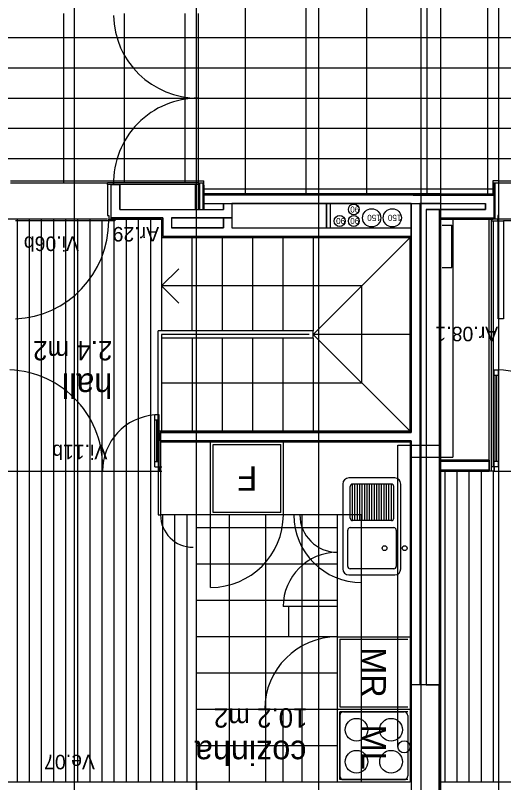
# Model space of a CAD drawing. Extents: x 1248 to 1356, y -443 to -224.
# Drawn here: x 1308.12 to 1312.15, y -243.58 to -237.24 of the extents above; entities that cross this region are included whole.
import ezdxf

# ---------------------------------------------------------------- set-up
doc = ezdxf.new("R2010")
doc.units = 0
for name, color, linetype in [('corte', 7, 'Continuous'), ('estereoctomias', 7, 'Continuous'), ('Level 1', 7, 'Continuous'), ('Level 10', 7, 'Continuous'), ('Level 11', 7, 'Continuous'), ('Level 13', 7, 'Continuous'), ('Level 2', 7, 'Continuous'), ('Level 3', 7, 'Continuous'), ('Level 36', 7, 'Continuous'), ('Level 4', 7, 'Continuous'), ('Level 40', 7, 'Continuous'), ('Level 41', 7, 'Continuous'), ('Level 59', 7, 'Continuous'), ('Level 60', 7, 'Continuous'), ('mob-fixo', 7, 'Continuous'), ('projeccao', 7, 'Continuous'), ('revestimentos', 7, 'Continuous'), ('vermelhos-cont', 7, 'Continuous'), ('vermelhos-tracej', 7, 'Continuous')]:
    doc.layers.add(name, color=color, linetype=linetype)

msp = doc.modelspace()

# ---------------------------------------------------------------- linework, layer by layer
at = {"layer": 'corte'}
for p, q in [((1308.9119, -238.914), (1308.9119, -238.639)), ((1308.9819, -238.844), (1308.9819, -238.639)), ((1309.6769, -238.7963), (1309.8383, -238.7963)), ((1310.689, -238.7963), (1310.689, -238.9963)), ((1310.719, -238.7963), (1310.719, -238.9963)), ((1311.389, -238.7963), (1311.389, -240.6863)), ((1311.459, -238.7963), (1311.459, -242.7713)), ((1308.9819, -238.844), (1309.8383, -238.844)), ((1311.5119, -238.844), (1311.5119, -242.7713)), ((1311.6219, -243.914), (1311.6219, -238.844)), ((1308.9119, -238.914), (1309.3383, -238.914)), ((1309.4083, -238.914), (1309.8383, -238.914)), ((1309.9083, -238.9963), (1311.389, -238.9963)), ((1309.9083, -238.9963), (1311.3334, -238.9963)), ((1309.9083, -238.9963), (1311.3334, -238.9963)), ((1311.389, -240.7563), (1311.389, -243.584))]:
    msp.add_line(p, q, dxfattribs=at)
msp.add_lwpolyline([(1311.389, -243.7713), (1311.619, -243.7713), (1311.619, -242.7713), (1311.389, -242.7713)], close=True, dxfattribs=at)
at = {"layer": 'estereoctomias'}
for p, q in [((1308.0819, -238.624), (1308.8819, -238.624)), ((1312.1119, -238.624), (1312.9119, -238.624))]:
    msp.add_line(p, q, dxfattribs=at)
for points in [[(1311.389, -239.0663), (1309.3383, -239.0663), (1309.3383, -238.914), (1308.9119, -238.914), (1308.9119, -238.639), (1308.9819, -238.639), (1308.9819, -238.844), (1309.8383, -238.844), (1309.8383, -238.7963), (1309.9083, -238.7963), (1309.9083, -238.914), (1309.4083, -238.914), (1309.4083, -238.9963), (1309.8383, -238.9963), (1309.8383, -238.914), (1309.9083, -238.914), (1309.9083, -238.9963), (1310.689, -238.9963), (1310.689, -238.7963), (1310.719, -238.7963), (1310.719, -238.9963), (1311.389, -238.9963)], [(1309.6769, -238.7263), (1309.6769, -238.7963), (1312.0019, -238.7963), (1312.0019, -238.844), (1311.6219, -238.844), (1311.6219, -238.914), (1312.0719, -238.914), (1312.0719, -238.7263)], [(1311.459, -242.7713), (1311.389, -242.7713), (1311.389, -240.7563), (1309.319, -240.7563), (1309.319, -240.6863), (1311.389, -240.6863), (1311.389, -238.7963), (1311.6334, -238.7963), (1311.459, -238.7963), (1311.459, -242.7713)], [(1311.5119, -242.7713), (1311.6219, -242.7713), (1311.6219, -240.9963), (1312.0319, -240.9963), (1312.0319, -240.9263), (1311.6219, -240.9263), (1311.6219, -238.844), (1311.5119, -238.844)]]:
    msp.add_lwpolyline(points, close=True, dxfattribs=at)
at = {"layer": 'Level 1'}
for p, q in [((1308.9819, -238.639), (1308.9119, -238.639)), ((1309.6769, -238.7263), (1309.6769, -238.7963)), ((1311.6334, -238.7263), (1309.6769, -238.7263)), ((1311.4038, -238.7263), (1312.0719, -238.7263)), ((1312.0719, -238.924), (1312.0719, -238.7163)), ((1309.8383, -238.7963), (1309.8383, -238.844)), ((1311.389, -238.7963), (1309.9083, -238.7963)), ((1309.9083, -238.7963), (1309.9083, -238.9963)), ((1311.459, -238.7963), (1312.0019, -238.7963)), ((1312.0019, -238.844), (1312.0019, -238.7963)), ((1311.5119, -238.844), (1312.0019, -238.844)), ((1309.3383, -238.914), (1309.3383, -239.0663)), ((1309.4083, -238.914), (1309.4083, -238.9963)), ((1309.8383, -238.914), (1309.8383, -238.9963)), ((1311.6219, -238.914), (1312.0719, -238.914)), ((1309.8383, -238.9963), (1309.4083, -238.9963)), ((1311.389, -239.0663), (1309.3383, -239.0663)), ((1309.319, -240.6863), (1309.319, -240.7563)), ((1311.389, -240.6863), (1309.319, -240.6863)), ((1311.389, -240.7563), (1309.319, -240.7563)), ((1312.0319, -240.9263), (1311.6219, -240.9263)), ((1312.0319, -240.9163), (1312.0319, -241.0063)), ((1311.6219, -240.9963), (1312.0319, -240.9963))]:
    msp.add_line(p, q, dxfattribs=at)
at = {"layer": 'Level 10'}
for p, q in [((1310.0183, -237.1163), (1310.0183, -238.724)), ((1310.5183, -237.1163), (1310.5183, -238.724)), ((1311.0183, -237.124), (1311.0183, -238.724)), ((1311.5183, -237.1163), (1311.5183, -238.724)), ((1312.0183, -237.1163), (1312.0183, -238.724)), ((1308.5183, -237.2259), (1308.5183, -238.624)), ((1309.0183, -237.2259), (1309.0183, -238.624)), ((1309.5183, -237.2259), (1309.5183, -238.624)), ((1296.6633, -237.424), (1318.1944, -237.424)), ((1299.1415, -237.674), (1318.1944, -237.674)), ((1299.1415, -237.924), (1318.1944, -237.924)), ((1299.1415, -238.174), (1318.1944, -238.174)), ((1296.6333, -238.424), (1309.5183, -238.424)), ((1309.5183, -238.424), (1318.1944, -238.424)), ((1309.6769, -238.674), (1312.0619, -238.674)), ((1308.8819, -238.924), (1308.0619, -238.924)), ((1308.1377, -243.574), (1308.1377, -238.924)), ((1308.2377, -243.574), (1308.2377, -238.924)), ((1308.3377, -243.574), (1308.3377, -238.924)), ((1308.4377, -243.574), (1308.4377, -238.924)), ((1308.5377, -243.574), (1308.5377, -238.924)), ((1308.6377, -243.574), (1308.6377, -238.924)), ((1308.7377, -243.574), (1308.7377, -238.924)), ((1308.8377, -243.574), (1308.8377, -238.939)), ((1308.9377, -243.574), (1308.9377, -238.924)), ((1309.0377, -243.574), (1309.0377, -238.924)), ((1309.1377, -243.574), (1309.1377, -238.924)), ((1309.2377, -240.7663), (1309.2377, -238.924)), ((1312.0677, -240.9713), (1312.0677, -238.939)), ((1312.9219, -238.924), (1312.0919, -238.924)), ((1309.2377, -243.574), (1309.2377, -240.7663)), ((1311.6677, -243.574), (1311.6677, -241.0063)), ((1311.7677, -243.574), (1311.7677, -241.0063)), ((1311.8677, -243.574), (1311.8677, -241.0063)), ((1311.9677, -243.574), (1311.9677, -241.0063)), ((1312.0677, -243.574), (1312.0677, -241.0063)), ((1309.3377, -243.574), (1309.3377, -241.3663)), ((1309.4377, -243.574), (1309.4377, -241.3663)), ((1309.5377, -243.574), (1309.5377, -241.3663)), ((1309.6173, -243.574), (1309.6173, -241.3663)), ((1309.8877, -243.574), (1309.8877, -241.3663)), ((1310.1877, -243.574), (1310.1877, -241.3663)), ((1310.4877, -243.574), (1310.4877, -241.3663)), ((1310.779, -241.474), (1309.6173, -241.474)), ((1310.779, -241.774), (1309.6173, -241.774)), ((1310.779, -242.074), (1309.6173, -242.074)), ((1310.779, -242.374), (1309.6173, -242.374)), ((1310.779, -242.674), (1309.6173, -242.674)), ((1310.779, -242.974), (1309.6173, -242.974)), ((1310.779, -243.274), (1309.6173, -243.274))]:
    msp.add_line(p, q, dxfattribs=at)
at = {"layer": 'Level 11'}
for p, q in [((1309.7527, -241.3463), (1309.7527, -240.7863)), ((1309.7527, -240.7863), (1310.3127, -240.7863)), ((1310.3127, -241.3463), (1310.3127, -240.7863)), ((1310.8841, -241.3939), (1310.8841, -241.1324)), ((1311.2241, -241.1124), (1310.9041, -241.1124)), ((1310.9041, -241.4139), (1310.9041, -241.1124)), ((1310.9241, -241.4139), (1310.9241, -241.1124)), ((1310.9441, -241.4139), (1310.9441, -241.1124)), ((1310.9641, -241.4139), (1310.9641, -241.1124)), ((1310.9841, -241.4139), (1310.9841, -241.1124)), ((1311.0041, -241.4139), (1311.0041, -241.1124)), ((1311.0241, -241.4139), (1311.0241, -241.1124)), ((1311.0441, -241.4139), (1311.0441, -241.1124)), ((1311.0641, -241.4139), (1311.0641, -241.1124)), ((1311.0841, -241.4139), (1311.0841, -241.1124)), ((1311.1041, -241.4139), (1311.1041, -241.1124)), ((1311.1241, -241.4139), (1311.1241, -241.1124)), ((1311.1441, -241.4139), (1311.1441, -241.1124)), ((1311.1641, -241.4139), (1311.1641, -241.1124)), ((1311.1841, -241.4139), (1311.1841, -241.1124)), ((1311.2041, -241.4139), (1311.2041, -241.1124)), ((1311.2241, -241.4139), (1311.2241, -241.1124)), ((1311.2441, -241.3939), (1311.2441, -241.1324)), ((1310.3127, -241.3463), (1309.7527, -241.3463)), ((1311.2241, -241.4139), (1310.9041, -241.4139)), ((1310.8841, -241.4724), (1311.2441, -241.4724)), ((1310.8641, -241.7924), (1310.8641, -241.4924)), ((1311.2641, -241.4924), (1311.2641, -241.7924)), ((1311.2441, -241.8124), (1310.8841, -241.8124)), ((1310.829, -242.9939), (1311.329, -242.9939)), ((1310.799, -243.0239), (1310.799, -243.5239)), ((1311.359, -243.0239), (1311.359, -243.5239)), ((1310.829, -243.5539), (1311.329, -243.5539))]:
    msp.add_line(p, q, dxfattribs=at)
for points in [[(1311.252, -241.0621), (1310.8736, -241.0621)], [(1310.8236, -241.1121), (1310.8236, -241.8136)], [(1311.302, -241.8136), (1311.302, -241.1121)], [(1310.8736, -241.8636), (1311.252, -241.8636)]]:
    msp.add_lwpolyline(points, dxfattribs=at)
for centre, radius in [((1311.1681, -241.6424), 0.0199), ((1311.3341, -241.6424), 0.0199), ((1310.9364, -243.1417), 0.0936), ((1311.2216, -243.1417), 0.0936), ((1310.9364, -243.406), 0.0936), ((1311.2216, -243.406), 0.0936)]:
    msp.add_circle(centre, radius, dxfattribs=at)
for centre, radius, start, end in [((1310.8736, -241.1121), 0.05, 90, 180), ((1311.252, -241.1121), 0.05, 0, 90), ((1310.9041, -241.1324), 0.02, 90, 180), ((1311.2241, -241.1324), 0.02, 360, 90), ((1310.9041, -241.3939), 0.02, 180, 270), ((1311.2241, -241.3939), 0.02, 270, 360), ((1310.8841, -241.4924), 0.02, 90, 180), ((1311.2441, -241.4924), 0.02, 360, 90), ((1310.8841, -241.7924), 0.02, 180, 270), ((1311.2441, -241.7924), 0.02, 270, 0), ((1310.8736, -241.8135), 0.05, 180, 270), ((1311.252, -241.8135), 0.05, 270, 0), ((1310.829, -243.0239), 0.03, 89.9999, 179.99991), ((1311.329, -243.0239), 0.03, 359.9998, 90.00015), ((1310.829, -243.5239), 0.03, 179.99998, 269.99995), ((1311.329, -243.5239), 0.03, 270.00001, 359.99979)]:
    msp.add_arc(centre, radius, start, end, dxfattribs=at)
at = {"layer": 'Level 13'}
for p, q in [((1308.8819, -238.639), (1308.8819, -238.624)), ((1308.9319, -238.624), (1308.8819, -238.624)), ((1309.6319, -238.624), (1308.9219, -238.624)), ((1309.6319, -238.624), (1308.9219, -238.624)), ((1309.6319, -238.624), (1308.9319, -238.624)), ((1308.9319, -238.639), (1308.9319, -238.624)), ((1309.6319, -238.624), (1309.6319, -238.609)), ((1309.6319, -238.609), (1309.6769, -238.609)), ((1309.6319, -238.639), (1309.6319, -238.624)), ((1309.6319, -238.624), (1309.6769, -238.624)), ((1309.6319, -238.844), (1309.6319, -238.624)), ((1309.6419, -238.624), (1309.6419, -238.844)), ((1309.6669, -238.624), (1309.6669, -238.844)), ((1309.6769, -238.624), (1309.6769, -238.609)), ((1309.6769, -238.644), (1309.6769, -238.624)), ((1312.0619, -238.609), (1312.0619, -238.7163)), ((1312.1119, -238.609), (1312.0619, -238.609)), ((1312.0619, -238.624), (1312.1119, -238.624)), ((1312.0719, -238.7163), (1312.0719, -238.624)), ((1312.0819, -238.924), (1312.0819, -238.624)), ((1312.1119, -238.624), (1312.1119, -238.609)), ((1312.1119, -238.895), (1312.1119, -238.624)), ((1308.8819, -238.639), (1308.8819, -238.895)), ((1309.6319, -238.639), (1308.8819, -238.639)), ((1308.9119, -238.924), (1308.9119, -238.639)), ((1309.6769, -238.644), (1309.6769, -238.844)), ((1308.8819, -238.895), (1308.8919, -238.895)), ((1308.8919, -238.895), (1308.8919, -238.924)), ((1312.0319, -240.9163), (1312.0319, -238.924)), ((1312.0519, -241.0063), (1312.0519, -238.924)), ((1312.0519, -241.0063), (1312.0519, -238.924)), ((1312.1119, -238.895), (1312.1019, -238.895)), ((1312.1019, -238.895), (1312.1019, -238.924)), ((1312.1069, -239.749), (1312.1069, -238.939)), ((1312.1069, -238.939), (1312.1509, -238.939)), ((1312.1509, -238.939), (1312.1509, -239.749)), ((1312.1509, -239.749), (1312.1069, -239.749)), ((1312.0739, -240.9713), (1312.0739, -240.1704)), ((1312.1089, -240.1704), (1312.0739, -240.1704)), ((1312.1089, -240.9713), (1312.1089, -240.1704)), ((1312.1089, -240.2154), (1312.0739, -240.2154)), ((1309.307, -240.541), (1309.272, -240.541)), ((1309.272, -240.9713), (1309.272, -240.541)), ((1309.307, -240.586), (1309.272, -240.586)), ((1309.307, -240.9713), (1309.307, -240.541)), ((1309.299, -240.6763), (1309.299, -241.3663)), ((1309.319, -240.6763), (1309.299, -240.6763)), ((1309.319, -240.6763), (1309.319, -241.3663)), ((1309.272, -240.9263), (1309.307, -240.9263)), ((1309.272, -240.9713), (1309.307, -240.9713)), ((1309.309, -240.9713), (1309.309, -241.0063)), ((1309.309, -240.9713), (1309.329, -240.9713)), ((1312.0719, -240.9713), (1312.0519, -240.9713)), ((1312.0719, -241.0063), (1312.0719, -240.9713)), ((1312.1089, -240.9263), (1312.0739, -240.9263)), ((1312.1089, -240.9713), (1312.0739, -240.9713)), ((1309.309, -241.0063), (1309.329, -241.0063)), ((1312.0519, -241.0063), (1312.0319, -241.0063)), ((1312.0719, -241.0063), (1312.0519, -241.0063)), ((1309.299, -241.3663), (1309.319, -241.3663))]:
    msp.add_line(p, q, dxfattribs=at)
for points in [[(1308.9419, -238.939), (1308.8919, -238.939), (1308.8919, -238.924), (1308.9419, -238.924)], [(1312.0519, -238.939), (1312.1019, -238.939), (1312.1019, -238.924), (1312.0519, -238.924)]]:
    msp.add_lwpolyline(points, close=True, dxfattribs=at)
at = {"layer": 'Level 2'}
for p, q in [((1309.3283, -239.0763), (1309.3283, -239.8463)), ((1309.5783, -239.0763), (1309.5783, -239.8463)), ((1309.8283, -239.0763), (1309.8283, -239.8463)), ((1310.0783, -239.0763), (1310.0783, -239.8463)), ((1310.3283, -239.0763), (1310.3283, -239.8463)), ((1310.579, -239.0763), (1310.579, -239.8463)), ((1310.579, -239.8763), (1311.379, -239.0763)), ((1309.4697, -239.3349), (1309.3283, -239.4763)), ((1309.4697, -239.6177), (1309.3283, -239.4763)), ((1310.979, -239.4763), (1309.3283, -239.4763)), ((1310.979, -239.4763), (1310.979, -240.2763)), ((1310.579, -239.8463), (1309.299, -239.8463)), ((1309.299, -240.6763), (1309.299, -239.8463)), ((1310.5466, -239.8763), (1309.3283, -239.8763)), ((1309.329, -240.6763), (1309.329, -239.8763)), ((1310.579, -239.9063), (1310.579, -239.8463)), ((1311.379, -239.8763), (1310.579, -239.8763)), ((1310.579, -239.8763), (1311.379, -240.6763)), ((1310.579, -239.9063), (1309.329, -239.9063)), ((1309.579, -239.9063), (1309.579, -240.6763)), ((1309.829, -239.9063), (1309.829, -240.6763)), ((1310.079, -239.9063), (1310.079, -240.6763)), ((1310.329, -239.9063), (1310.329, -240.6763)), ((1310.579, -239.9063), (1310.579, -240.6763)), ((1309.329, -240.2763), (1310.979, -240.2763)), ((1309.7327, -241.3663), (1309.7327, -240.7663)), ((1310.3327, -241.3663), (1310.3327, -240.7663)), ((1310.779, -241.3663), (1309.319, -241.3663)), ((1310.7377, -241.3663), (1309.4877, -241.3663)), ((1310.7377, -241.3663), (1309.4877, -241.3663)), ((1310.779, -243.574), (1310.779, -241.3663)), ((1309.6173, -243.574), (1307.6019, -243.574)), ((1313.6473, -243.574), (1311.6319, -243.574))]:
    msp.add_line(p, q, dxfattribs=at)
at = {"layer": 'Level 3'}
for p, q in [((1310.979, -241.3663), (1310.779, -241.3663)), ((1310.979, -243.574), (1310.979, -241.3663))]:
    msp.add_line(p, q, dxfattribs=at)
at = {"layer": 'Level 36'}
for p, q in [((1312.0904, -240.9263), (1312.0904, -240.2154)), ((1312.0924, -240.9263), (1312.0924, -240.2154)), ((1309.2885, -240.9263), (1309.2885, -240.586)), ((1309.2905, -240.9263), (1309.2905, -240.586))]:
    msp.add_line(p, q, dxfattribs=at)
at = {"layer": 'Level 4'}
for p, q in [((1309.6304, -237.2259), (1309.6304, -237.9259)), ((1309.6319, -238.624), (1309.6319, -237.924)), ((1308.0819, -238.609), (1309.6319, -238.609)), ((1312.1119, -238.609), (1313.6619, -238.609)), ((1309.6069, -238.844), (1309.6069, -238.639)), ((1308.8919, -238.939), (1308.1209, -238.939)), ((1312.9219, -238.939), (1312.1509, -238.939)), ((1311.6438, -238.974), (1311.7238, -238.974)), ((1311.7238, -239.324), (1311.7238, -238.974)), ((1311.6438, -239.324), (1311.7238, -239.324)), ((1309.6173, -241.6349), (1309.6173, -240.7663)), ((1309.307, -240.9713), (1309.307, -241.0063)), ((1312.0739, -240.9713), (1312.0739, -241.0063)), ((1308.0375, -241.0063), (1309.329, -241.0063)), ((1312.0719, -241.0063), (1313.2957, -241.0063)), ((1309.7327, -241.9663), (1309.7327, -241.3663)), ((1310.779, -242.1243), (1310.331, -242.1243)), ((1310.379, -242.374), (1310.379, -242.1243)), ((1310.7377, -242.374), (1310.379, -242.374)), ((1310.779, -242.374), (1311.379, -242.374)), ((1310.799, -242.394), (1311.359, -242.394)), ((1310.799, -242.394), (1310.799, -242.954)), ((1310.7377, -242.974), (1310.1377, -242.974)), ((1310.329, -242.974), (1310.329, -243.574)), ((1311.379, -242.974), (1310.779, -242.974)), ((1310.799, -242.954), (1311.359, -242.954)), ((1311.359, -242.994), (1310.799, -242.994)), ((1310.799, -243.554), (1310.799, -242.994)), ((1311.359, -243.554), (1310.799, -243.554))]:
    msp.add_line(p, q, dxfattribs=at)
for centre, radius, start, end in [((1309.6304, -237.2259), 0.7, 181.22786, 270), ((1309.6319, -238.624), 0.7, 90, 181.22786), ((1309.7327, -241.3663), 0.6, 270, 0), ((1310.979, -241.3663), 0.56, 180, 270), ((1310.779, -241.3663), 0.31, 180, 270), ((1310.779, -242.1243), 0.448, 90, 180), ((1310.779, -242.974), 0.6, 90, 180)]:
    msp.add_arc(centre, radius, start, end, dxfattribs=at)
msp.add_ellipse((1308.0859, -238.939), major_axis=(0, -0.81), ratio=0.995105, start_param=0.043492, end_param=1.570796, dxfattribs=at)
at = {"layer": 'Level 41'}
for centre, radius in [((1310.9143, -238.8443), 0.045), ((1311.0616, -238.9135), 0.075), ((1311.2318, -238.9135), 0.075), ((1310.7975, -238.9397), 0.045), ((1310.9143, -238.9397), 0.045)]:
    msp.add_circle(centre, radius, dxfattribs=at)
at = {"layer": 'Level 59'}
msp.add_lwpolyline([(1312.108, -245.3846), (1306.9649, -245.3846), (1306.9649, -230.4331), (1312.108, -230.4331)], close=True, dxfattribs=at)
at = {"layer": 'mob-fixo'}
for p, q in [((1311.7319, -238.924), (1311.7319, -240.8913)), ((1311.279, -240.7913), (1311.6319, -240.7913)), ((1311.279, -243.2833), (1311.279, -240.7913)), ((1311.379, -240.8913), (1311.7319, -240.8913))]:
    msp.add_line(p, q, dxfattribs=at)
msp.add_circle((1311.329, -243.2833), 0.05, dxfattribs=at)
at = {"layer": 'projeccao'}
for centre, radius, start, end in [((1308.0452, -240.9656), 0.7962, 357.07034, 87.89077), ((1312.0796, -240.9656), 0.7962, 357.07034, 87.89077), ((1309.307, -241.0063), 0.4666, 94.30164, 180), ((1309.5877, -241.3663), 0.2686, 180, 270)]:
    msp.add_arc(centre, radius, start, end, dxfattribs=at)
at = {"layer": 'revestimentos'}
for p, q in [((1311.6334, -238.7163), (1309.6769, -238.7163)), ((1311.4038, -238.7163), (1312.0719, -238.7163)), ((1308.9419, -238.924), (1309.3283, -238.924)), ((1309.3283, -238.924), (1309.3283, -239.0763)), ((1311.6319, -238.924), (1312.0638, -238.924)), ((1311.6319, -240.9163), (1311.6319, -238.924)), ((1309.3283, -239.0763), (1311.379, -239.0763)), ((1311.379, -240.6763), (1311.379, -239.0763)), ((1311.379, -240.6763), (1309.319, -240.6763)), ((1311.379, -240.7663), (1309.319, -240.7663)), ((1311.379, -240.7663), (1311.379, -243.574)), ((1312.0319, -240.9163), (1311.6319, -240.9163)), ((1311.6312, -241.0063), (1312.0319, -241.0063)), ((1311.6319, -243.924), (1311.6319, -241.0063)), ((1309.6173, -243.574), (1309.6173, -243.924)), ((1311.379, -243.574), (1309.6173, -243.574))]:
    msp.add_line(p, q, dxfattribs=at)
at = {"layer": 'vermelhos-cont'}
msp.add_line((1311.469, -250.7923), (1311.469, -229.6198), dxfattribs=at)
at = {"layer": 'vermelhos-tracej'}
for p, q in [((1308.6098, -246.757), (1308.6098, -236.1407)), ((1309.6173, -246.757), (1309.6173, -236.1407)), ((1310.6248, -246.757), (1310.6248, -236.1407)), ((1311.6323, -246.757), (1311.6323, -236.1407))]:
    msp.add_line(p, q, dxfattribs=at)

# ---------------------------------------------------------------- texts
at = {"layer": 'Level 11'}
for s, rotation, p in [('F', 180, (1310.1166, -240.9663)), ('MR', 270, (1310.979, -242.4603)), ('ML', 270, (1310.979, -243.1))]:
    msp.add_text(s, height=0.2, rotation=rotation, dxfattribs=at).set_placement(p)
at = {"layer": 'Level 40'}
for s, p in [('Ar.29', (1309.3075, -238.9888)), ('Vi.06b', (1308.6458, -239.0676)), ('Ar.08.1', (1312.1057, -239.8129)), ('Vi.11b', (1308.8803, -240.7869)), ('Ve.07', (1308.7775, -243.3489))]:
    msp.add_text(s, height=0.12, rotation=180.00001, dxfattribs=at).set_placement(p)
at = {"layer": 'Level 41'}
for s, p in [('90', (1310.9593, -238.8193)), ('90', (1310.8425, -238.9147)), ('90', (1310.9593, -238.9147)), ('150', (1311.1366, -238.8885)), ('150', (1311.3068, -238.8885))]:
    msp.add_text(s, height=0.05, rotation=180, dxfattribs=at).set_placement(p)
at = {"layer": 'Level 60'}
for s, height, p in [('2.4 m2', 0.16, (1308.9213, -239.9308)), ('hall', 0.2, (1308.9213, -240.1986)), ('10.2 m2', 0.16, (1310.5323, -242.9642)), ('cozinha', 0.2, (1310.5237, -243.232))]:
    msp.add_text(s, height=height, rotation=180, dxfattribs=at).set_placement(p)

doc.saveas('drawing.dxf')
